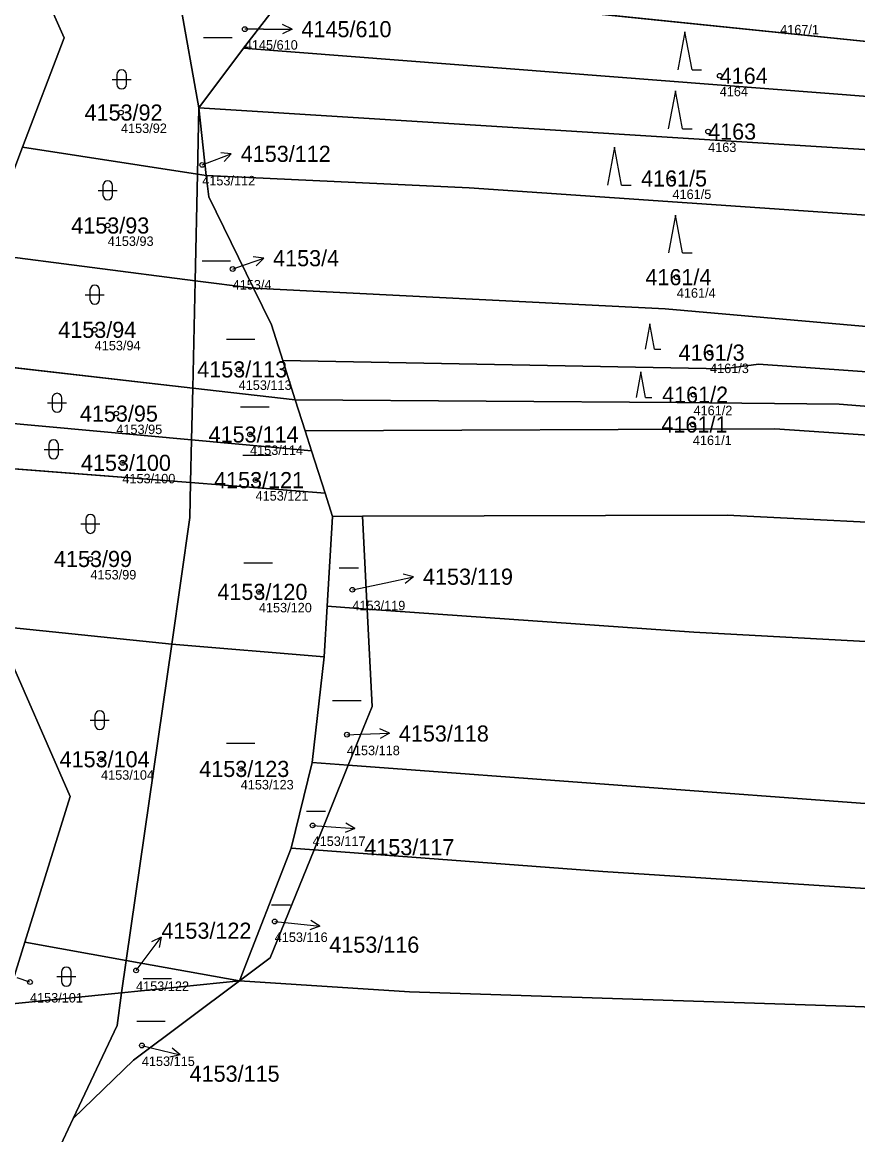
# Model space of a CAD drawing. Extents: x -739214 to -733252, y -1147612 to -1142842.
# Drawn here: x -736109.9 to -736021.8, y -1147231.6 to -1147114.3 of the extents above; entities that cross this region are included whole.
import ezdxf

# ---------------------------------------------------------------- set-up
doc = ezdxf.new("R2010")
doc.units = 0
for name, color, linetype in [('Definiční body', 7, 'Continuous'), ('Hranice parcel', 7, 'Continuous'), ('Parcelní čísla', 7, 'Continuous'), ('Polygon parcely', 7, 'Continuous'), ('Pop  PČ popisy', 7, 'Continuous'), ('Značky kultur', 7, 'Continuous')]:
    doc.layers.add(name, color=color, linetype=linetype)

msp = doc.modelspace()

# ---------------------------------------------------------------- linework, layer by layer
at = {"layer": 'Definiční body'}
for centre in [(-736086.41, -1147115.07), (-736036.37, -1147119.98), (-736099.46, -1147123.86), (-736037.59, -1147125.86), (-736090.9, -1147129.38), (-736041.35, -1147130.81), (-736100.86, -1147135.76), (-736087.69, -1147140.35), (-736040.89, -1147141.21), (-736102.23, -1147146.76), (-736037.39, -1147149.16), (-736087.06, -1147150.93), (-736039.13, -1147153.6), (-736099.95, -1147155.59), (-736039.2, -1147156.74), (-736085.86, -1147157.79), (-736099.31, -1147160.78), (-736085.28, -1147162.6), (-736102.68, -1147170.91), (-736084.93, -1147174.38), (-736075.08, -1147174.16), (-736075.66, -1147189.43), (-736101.56, -1147192.02), (-736086.84, -1147193.04), (-736079.27, -1147199), (-736083.26, -1147209.12), (-736097.87, -1147214.28), (-736109.05, -1147215.5), (-736097.26, -1147222.19)]:
    msp.add_circle(centre, 0.25, dxfattribs=at)
at = {"layer": 'Hranice parcel'}
for p, q in [((-735986.55, -1147119.89), (-736074.55, -1147110.84)), ((-736093.27, -1147112.13), (-736091.26, -1147123.35)), ((-736083.77, -1147113.49), (-736086.56, -1147117.08)), ((-736086.56, -1147117.08), (-736091.26, -1147123.35)), ((-735986.74, -1147124.81), (-736086.56, -1147117.08)), ((-736091.41, -1147130.36), (-736091.26, -1147123.35)), ((-736090.47, -1147130.51), (-736091.26, -1147123.35)), ((-736091.26, -1147123.35), (-735986.94, -1147129.88)), ((-736109.84, -1147127.51), (-736091.41, -1147130.36)), ((-736091.41, -1147130.36), (-736091.65, -1147141.58)), ((-736090.47, -1147130.51), (-736091.41, -1147130.36)), ((-736113.37, -1147138.78), (-736091.65, -1147141.58)), ((-736091.9, -1147152.9), (-736091.65, -1147141.58)), ((-736091.65, -1147141.58), (-736085.49, -1147142.38)), ((-736081.09, -1147154.13), (-736082.4, -1147150.01)), ((-736112.99, -1147150.5), (-736091.9, -1147152.9)), ((-736092.02, -1147158.34), (-736091.9, -1147152.9)), ((-736091.9, -1147152.9), (-736081.09, -1147154.13)), ((-736080.04, -1147157.42), (-736081.09, -1147154.13)), ((-736112.8, -1147156.44), (-736092.02, -1147158.34)), ((-736092.12, -1147162.86), (-736092.02, -1147158.34)), ((-736092.02, -1147158.34), (-736079.38, -1147159.5)), ((-736080.04, -1147157.42), (-736079.38, -1147159.5)), ((-736079.38, -1147159.5), (-736077.96, -1147163.97)), ((-736092.12, -1147162.86), (-736112.65, -1147161.26)), ((-736077.96, -1147163.97), (-736092.12, -1147162.86)), ((-736077.96, -1147163.97), (-736077.18, -1147166.42)), ((-736077.18, -1147166.42), (-736077.73, -1147175.89)), ((-736077.18, -1147166.42), (-736074, -1147166.41)), ((-736073.52, -1147176.19), (-736074, -1147166.41)), ((-736077.73, -1147175.89), (-736078.04, -1147181.21)), ((-736073.52, -1147176.19), (-736077.73, -1147175.89)), ((-736112.11, -1147178.02), (-736094.11, -1147179.89)), ((-736104.8, -1147195.96), (-736112.07, -1147179.31)), ((-736098.9, -1147213.24), (-736094.11, -1147179.89)), ((-736094.11, -1147179.89), (-736078.04, -1147181.21)), ((-736078.04, -1147181.21), (-736079.3, -1147192.36)), ((-736079.3, -1147192.36), (-736081.53, -1147201.38)), ((-736075.51, -1147192.64), (-736079.3, -1147192.36)), ((-736079.12, -1147201.56), (-736075.51, -1147192.64)), ((-736109.58, -1147211.31), (-736104.8, -1147195.96)), ((-736081.53, -1147201.38), (-736086.99, -1147215.39)), ((-736079.12, -1147201.56), (-736081.53, -1147201.38)), ((-736111.62, -1147217.86), (-736109.58, -1147211.31)), ((-736098.9, -1147213.24), (-736109.58, -1147211.31)), ((-736099.39, -1147216.63), (-736098.9, -1147213.24)), ((-736086.99, -1147215.39), (-736098.9, -1147213.24)), ((-736086.99, -1147215.39), (-736099.39, -1147216.63)), ((-736098.15, -1147223.72), (-736086.99, -1147215.39)), ((-736099.39, -1147216.63), (-736111.62, -1147217.86)), ((-736099.88, -1147220.08), (-736099.39, -1147216.63)), ((-736104.49, -1147229.89), (-736099.88, -1147220.08)), ((-736104.49, -1147229.89), (-736098.15, -1147223.72)), ((-736110.82, -1147243.38), (-736104.49, -1147229.89))]:
    msp.add_line(p, q, dxfattribs=at)
for points in [[(-736109.84, -1147127.51), (-736105.45, -1147115.99), (-736108.07, -1147110.02)], [(-736113.37, -1147138.78), (-736113.43, -1147136.95), (-736109.84, -1147127.51)], [(-736085.49, -1147142.38), (-736090.22, -1147132.74), (-736090.47, -1147130.51)], [(-735987.22, -1147136.98), (-736062.77, -1147131.8), (-736090.47, -1147130.51)], [(-736082.4, -1147150.01), (-736083.59, -1147146.24), (-736085.49, -1147142.38)], [(-735987.63, -1147148.15), (-736010.93, -1147147.29), (-736042.11, -1147144.56), (-736085.49, -1147142.38)], [(-735987.87, -1147152.78), (-736000.95, -1147152.29), (-736013.4, -1147151.71), (-736032.3, -1147150.39), (-736035.93, -1147150.87), (-736082.4, -1147150.01)], [(-735988.08, -1147157.26), (-736001.22, -1147156.4), (-736023.79, -1147154.6), (-736040.87, -1147154.41), (-736081.09, -1147154.13)], [(-735988.2, -1147160.08), (-736030.57, -1147157.18), (-736080.04, -1147157.42)], [(-736094.11, -1147179.89), (-736092.2, -1147166.54), (-736092.12, -1147162.86)], [(-736074, -1147166.41), (-736035.59, -1147166.3), (-735987.9, -1147168.67), (-735925.1, -1147174.64), (-735860.59, -1147189.16)], [(-736075.51, -1147192.64), (-736073.01, -1147186.45), (-736073.52, -1147176.19)], [(-735868.77, -1147201.58), (-735889.7, -1147194.91), (-735916.4, -1147188.36), (-735946.47, -1147184.16), (-735986.71, -1147181.47), (-736039.11, -1147178.62), (-736073.52, -1147176.19)], [(-735878.29, -1147216.03), (-735916.97, -1147205.19), (-735949.85, -1147200.94), (-736018.68, -1147196.87), (-736075.51, -1147192.64)], [(-736086.99, -1147215.39), (-736083.73, -1147212.95), (-736079.12, -1147201.56)], [(-735882.15, -1147221.89), (-735906.61, -1147214.55), (-735936.53, -1147210.05), (-735979.8, -1147207.01), (-736021.02, -1147205.66), (-736048.69, -1147203.86), (-736079.12, -1147201.56)], [(-735887.59, -1147230.31), (-735890.79, -1147229.36), (-735926.66, -1147223.86), (-735984.25, -1147219.44), (-736023.09, -1147218.05), (-736069.06, -1147216.55), (-736086.99, -1147215.39)]]:
    msp.add_lwpolyline(points, dxfattribs=at)
at = {"layer": 'Polygon parcely'}
for points in [[(-736395.51, -1147093.81), (-736389.36, -1147119.32), (-736381.59, -1147116.96), (-736332.59, -1147120.66), (-736306.66, -1147123.57), (-736250.79, -1147130.96), (-736204.19, -1147137.96), (-736112.99, -1147150.5), (-736113.37, -1147138.78), (-736113.43, -1147136.95), (-736109.84, -1147127.51), (-736105.45, -1147115.99), (-736108.07, -1147110.02)], [(-736175.75, -1147218.55), (-736130.96, -1147223.42), (-736124.15, -1147220.06), (-736112.19, -1147219.68), (-736111.62, -1147217.86), (-736109.58, -1147211.31), (-736104.8, -1147195.96), (-736112.07, -1147179.31), (-736112.11, -1147178.02), (-736112.65, -1147161.26), (-736125.93, -1147160.22), (-736230.38, -1147148.98)]]:
    msp.add_lwpolyline(points, dxfattribs=at)
for points in [[(-735986.55, -1147119.89), (-735986.28, -1147114.73), (-736072.46, -1147106.01), (-736074.31, -1147109.08), (-736074.55, -1147110.84)], [(-736091.26, -1147123.35), (-736093.27, -1147112.13), (-736108.07, -1147110.02), (-736105.45, -1147115.99), (-736109.84, -1147127.51), (-736091.41, -1147130.36)], [(-736086.56, -1147117.08), (-735986.74, -1147124.81), (-735986.55, -1147119.89), (-736074.55, -1147110.84), (-736081.55, -1147110.64), (-736083.77, -1147113.49)], [(-736093.27, -1147112.13), (-736091.26, -1147123.35), (-736086.56, -1147117.08), (-736083.77, -1147113.49)], [(-736091.26, -1147123.35), (-735986.94, -1147129.88), (-735986.74, -1147124.81), (-736086.56, -1147117.08)], [(-736091.26, -1147123.35), (-736091.41, -1147130.36), (-736090.47, -1147130.51)], [(-735987.22, -1147136.98), (-735986.94, -1147129.88), (-736091.26, -1147123.35), (-736090.47, -1147130.51), (-736062.77, -1147131.8)], [(-736091.65, -1147141.58), (-736091.41, -1147130.36), (-736109.84, -1147127.51), (-736113.43, -1147136.95), (-736113.37, -1147138.78)], [(-736090.47, -1147130.51), (-736091.41, -1147130.36), (-736091.65, -1147141.58), (-736085.49, -1147142.38), (-736090.22, -1147132.74)], [(-735987.22, -1147136.98), (-736062.77, -1147131.8), (-736090.47, -1147130.51), (-736090.22, -1147132.74), (-736085.49, -1147142.38), (-736042.11, -1147144.56), (-736010.93, -1147147.29), (-735987.63, -1147148.15)], [(-736091.65, -1147141.58), (-736113.37, -1147138.78), (-736112.99, -1147150.5), (-736091.9, -1147152.9)], [(-736083.59, -1147146.24), (-736085.49, -1147142.38), (-736091.65, -1147141.58), (-736091.9, -1147152.9), (-736081.09, -1147154.13), (-736082.4, -1147150.01)], [(-736010.93, -1147147.29), (-736042.11, -1147144.56), (-736085.49, -1147142.38), (-736083.59, -1147146.24), (-736082.4, -1147150.01), (-736035.93, -1147150.87), (-736032.3, -1147150.39), (-736013.4, -1147151.71), (-736000.95, -1147152.29), (-735987.87, -1147152.78), (-735987.63, -1147148.15)], [(-736000.95, -1147152.29), (-736013.4, -1147151.71), (-736032.3, -1147150.39), (-736035.93, -1147150.87), (-736082.4, -1147150.01), (-736081.09, -1147154.13), (-736040.87, -1147154.41), (-736023.79, -1147154.6), (-736001.22, -1147156.4), (-735988.08, -1147157.26), (-735988.02, -1147155.79), (-735987.87, -1147152.78)], [(-736112.8, -1147156.44), (-736092.02, -1147158.34), (-736091.9, -1147152.9), (-736112.99, -1147150.5)], [(-736092.02, -1147158.34), (-736079.38, -1147159.5), (-736080.04, -1147157.42), (-736081.09, -1147154.13), (-736091.9, -1147152.9)], [(-736040.87, -1147154.41), (-736081.09, -1147154.13), (-736080.04, -1147157.42), (-736030.57, -1147157.18), (-735988.2, -1147160.08), (-735988.08, -1147157.26), (-736001.22, -1147156.4), (-736023.79, -1147154.6)], [(-736092.02, -1147158.34), (-736112.8, -1147156.44), (-736112.65, -1147161.26), (-736092.12, -1147162.86)], [(-735931.49, -1147164.31), (-735988.2, -1147160.08), (-736030.57, -1147157.18), (-736080.04, -1147157.42), (-736079.38, -1147159.5), (-736077.96, -1147163.97), (-736077.18, -1147166.42), (-736074, -1147166.41), (-736035.59, -1147166.3), (-735987.9, -1147168.67), (-735925.1, -1147174.64), (-735860.59, -1147189.16), (-735854.58, -1147179.17), (-735891.43, -1147169.91)], [(-736077.96, -1147163.97), (-736079.38, -1147159.5), (-736092.02, -1147158.34), (-736092.12, -1147162.86)], [(-736094.11, -1147179.89), (-736092.2, -1147166.54), (-736092.12, -1147162.86), (-736112.65, -1147161.26), (-736112.11, -1147178.02)], [(-736077.96, -1147163.97), (-736092.12, -1147162.86), (-736092.2, -1147166.54), (-736094.11, -1147179.89), (-736078.04, -1147181.21), (-736077.73, -1147175.89), (-736077.18, -1147166.42)], [(-736074, -1147166.41), (-736077.18, -1147166.42), (-736077.73, -1147175.89), (-736073.52, -1147176.19)], [(-735860.59, -1147189.16), (-735925.1, -1147174.64), (-735987.9, -1147168.67), (-736035.59, -1147166.3), (-736074, -1147166.41), (-736073.52, -1147176.19), (-736039.11, -1147178.62), (-735986.71, -1147181.47), (-735946.47, -1147184.16), (-735916.4, -1147188.36), (-735889.7, -1147194.91), (-735868.77, -1147201.58)], [(-736077.73, -1147175.89), (-736078.04, -1147181.21), (-736079.3, -1147192.36), (-736075.51, -1147192.64), (-736073.01, -1147186.45), (-736073.52, -1147176.19)], [(-735868.77, -1147201.58), (-735889.7, -1147194.91), (-735916.4, -1147188.36), (-735946.47, -1147184.16), (-735986.71, -1147181.47), (-736039.11, -1147178.62), (-736073.52, -1147176.19), (-736073.01, -1147186.45), (-736075.51, -1147192.64), (-736018.68, -1147196.87), (-735949.85, -1147200.94), (-735916.97, -1147205.19), (-735878.29, -1147216.03)], [(-736094.11, -1147179.89), (-736112.11, -1147178.02), (-736112.07, -1147179.31), (-736104.8, -1147195.96), (-736109.58, -1147211.31), (-736098.9, -1147213.24)], [(-736094.11, -1147179.89), (-736098.9, -1147213.24), (-736086.99, -1147215.39), (-736081.53, -1147201.38), (-736079.3, -1147192.36), (-736078.04, -1147181.21)], [(-736081.53, -1147201.38), (-736079.12, -1147201.56), (-736075.51, -1147192.64), (-736079.3, -1147192.36)], [(-735949.85, -1147200.94), (-736018.68, -1147196.87), (-736075.51, -1147192.64), (-736079.12, -1147201.56), (-736048.69, -1147203.86), (-736021.02, -1147205.66), (-735979.8, -1147207.01), (-735936.53, -1147210.05), (-735906.61, -1147214.55), (-735882.15, -1147221.89), (-735878.29, -1147216.03), (-735916.97, -1147205.19)], [(-736083.73, -1147212.95), (-736079.12, -1147201.56), (-736081.53, -1147201.38), (-736086.99, -1147215.39)], [(-736048.69, -1147203.86), (-736079.12, -1147201.56), (-736083.73, -1147212.95), (-736086.99, -1147215.39), (-736069.06, -1147216.55), (-736023.09, -1147218.05), (-735984.25, -1147219.44), (-735926.66, -1147223.86), (-735890.79, -1147229.36), (-735887.59, -1147230.31), (-735886.3, -1147228.19), (-735882.15, -1147221.89), (-735906.61, -1147214.55), (-735936.53, -1147210.05), (-735979.8, -1147207.01), (-736021.02, -1147205.66)], [(-736098.9, -1147213.24), (-736109.58, -1147211.31), (-736111.62, -1147217.86), (-736099.39, -1147216.63)], [(-736086.99, -1147215.39), (-736098.9, -1147213.24), (-736099.39, -1147216.63)], [(-736069.06, -1147216.55), (-736086.99, -1147215.39), (-736098.15, -1147223.72), (-736104.49, -1147229.89), (-736110.82, -1147243.38), (-736063.08, -1147244.81), (-735981.67, -1147246.04), (-735933.49, -1147250.7), (-735902.45, -1147254.74), (-735899, -1147244.22), (-735887.59, -1147230.31), (-735890.79, -1147229.36), (-735926.66, -1147223.86), (-735984.25, -1147219.44), (-736023.09, -1147218.05)], [(-736098.15, -1147223.72), (-736086.99, -1147215.39), (-736099.39, -1147216.63), (-736099.88, -1147220.08), (-736104.49, -1147229.89)], [(-736099.39, -1147216.63), (-736111.62, -1147217.86), (-736112.19, -1147219.68), (-736114.76, -1147225.18), (-736119.46, -1147235.31), (-736120.46, -1147243.09), (-736110.82, -1147243.38), (-736104.49, -1147229.89), (-736099.88, -1147220.08)]]:
    msp.add_lwpolyline(points, close=True, dxfattribs=at)
at = {"layer": 'Pop  PČ popisy'}
for p, q in [((-736081.44, -1147115.07), (-736082.44, -1147114.57)), ((-736084.44, -1147115.07), (-736086.41, -1147115.07)), ((-736084.44, -1147115.07), (-736081.44, -1147115.07)), ((-736081.44, -1147115.07), (-736082.44, -1147115.57)), ((-736090.64, -1147129.28), (-736087.84, -1147128.21)), ((-736087.84, -1147128.21), (-736088.95, -1147128.1)), ((-736087.84, -1147128.21), (-736088.59, -1147129.03)), ((-736090.9, -1147129.38), (-736090.64, -1147129.28)), ((-736087.26, -1147140.2), (-736084.42, -1147139.22)), ((-736084.42, -1147139.22), (-736085.53, -1147139.08)), ((-736084.42, -1147139.22), (-736085.21, -1147140.02)), ((-736087.69, -1147140.35), (-736087.26, -1147140.2)), ((-736075.08, -1147174.16), (-736071.57, -1147173.41)), ((-736071.57, -1147173.41), (-736068.64, -1147172.79)), ((-736068.64, -1147172.79), (-736069.72, -1147172.5)), ((-736068.64, -1147172.79), (-736069.51, -1147173.48)), ((-736071.18, -1147189.28), (-736072.2, -1147188.82)), ((-736075.66, -1147189.43), (-736074.18, -1147189.39)), ((-736074.18, -1147189.39), (-736071.18, -1147189.28)), ((-736071.18, -1147189.28), (-736072.16, -1147189.82)), ((-736079.27, -1147199), (-736077.81, -1147199.1)), ((-736077.81, -1147199.1), (-736074.82, -1147199.31)), ((-736074.82, -1147199.31), (-736075.85, -1147199.74)), ((-736074.82, -1147199.31), (-736075.78, -1147198.74)), ((-736083.26, -1147209.12), (-736081.5, -1147209.29)), ((-736081.5, -1147209.29), (-736078.52, -1147209.6)), ((-736078.52, -1147209.6), (-736079.56, -1147210)), ((-736078.52, -1147209.6), (-736079.46, -1147209)), ((-736097.03, -1147213.17), (-736095.22, -1147210.77)), ((-736095.22, -1147210.77), (-736096.23, -1147211.27)), ((-736095.22, -1147210.77), (-736095.43, -1147211.87)), ((-736097.87, -1147214.28), (-736097.03, -1147213.17)), ((-736109.05, -1147215.5), (-736110.39, -1147215.06)), ((-736097.26, -1147222.19), (-736096.14, -1147222.46)), ((-736096.14, -1147222.46), (-736093.23, -1147223.19)), ((-736093.23, -1147223.19), (-736094.08, -1147222.46)), ((-736093.23, -1147223.19), (-736094.32, -1147223.43))]:
    msp.add_line(p, q, dxfattribs=at)
at = {"layer": 'Značky kultur'}
for p, q in [((-736090.76, -1147115.94), (-736087.76, -1147115.94)), ((-736040.04, -1147115.34), (-736040.79, -1147119.34)), ((-736039.29, -1147119.34), (-736040.04, -1147115.34)), ((-736039.29, -1147119.34), (-736038.29, -1147119.34)), ((-736100.39, -1147120.37), (-736098.39, -1147120.37)), ((-736099.89, -1147119.87), (-736099.89, -1147120.87)), ((-736098.89, -1147120.87), (-736098.89, -1147119.87)), ((-736041.04, -1147121.56), (-736041.79, -1147125.56)), ((-736040.29, -1147125.56), (-736041.04, -1147121.56)), ((-736040.29, -1147125.56), (-736039.29, -1147125.56)), ((-736047.46, -1147127.52), (-736048.21, -1147131.52)), ((-736046.71, -1147131.52), (-736047.46, -1147127.52)), ((-736101.86, -1147132.06), (-736099.86, -1147132.06)), ((-736101.36, -1147131.56), (-736101.36, -1147132.56)), ((-736100.36, -1147132.56), (-736100.36, -1147131.56)), ((-736046.71, -1147131.52), (-736045.71, -1147131.52)), ((-736041.03, -1147134.66), (-736041.78, -1147138.66)), ((-736040.28, -1147138.66), (-736041.03, -1147134.66)), ((-736090.91, -1147139.48), (-736087.91, -1147139.48)), ((-736040.28, -1147138.66), (-736039.28, -1147138.66)), ((-736103.23, -1147143.06), (-736101.23, -1147143.06)), ((-736102.73, -1147142.56), (-736102.73, -1147143.56)), ((-736101.73, -1147143.56), (-736101.73, -1147142.56)), ((-736043.73, -1147146.13), (-736044.23, -1147148.81)), ((-736043.23, -1147148.81), (-736043.73, -1147146.13)), ((-736088.35, -1147147.73), (-736085.35, -1147147.73)), ((-736043.23, -1147148.81), (-736042.56, -1147148.81)), ((-736044.68, -1147151.2), (-736045.18, -1147153.88)), ((-736044.18, -1147153.88), (-736044.68, -1147151.2)), ((-736107.2, -1147154.45), (-736105.2, -1147154.45)), ((-736106.7, -1147153.95), (-736106.7, -1147154.95)), ((-736105.7, -1147154.95), (-736105.7, -1147153.95)), ((-736044.18, -1147153.88), (-736043.51, -1147153.88)), ((-736086.86, -1147154.88), (-736083.86, -1147154.88)), ((-736107.56, -1147159.36), (-736105.56, -1147159.36)), ((-736107.06, -1147158.86), (-736107.06, -1147159.86)), ((-736106.06, -1147159.86), (-736106.06, -1147158.86)), ((-736086.63, -1147159.98), (-736083.63, -1147159.98)), ((-736103.68, -1147167.21), (-736101.68, -1147167.21)), ((-736103.18, -1147166.71), (-736103.18, -1147167.71)), ((-736102.18, -1147167.71), (-736102.18, -1147166.71)), ((-736086.51, -1147171.32), (-736083.51, -1147171.32)), ((-736076.46, -1147171.86), (-736074.45, -1147171.86)), ((-736077.16, -1147185.84), (-736074.16, -1147185.84)), ((-736102.2, -1147187.4), (-736102.2, -1147188.4)), ((-736101.2, -1147188.4), (-736101.2, -1147187.4)), ((-736102.7, -1147187.9), (-736100.7, -1147187.9)), ((-736088.34, -1147190.34), (-736085.34, -1147190.34)), ((-736079.93, -1147197.5), (-736077.92, -1147197.5)), ((-736083.61, -1147207.37), (-736081.6, -1147207.37)), ((-736105.72, -1147214.43), (-736105.72, -1147215.43)), ((-736104.72, -1147215.43), (-736104.72, -1147214.43)), ((-736106.22, -1147214.93), (-736104.22, -1147214.93)), ((-736097.14, -1147215.12), (-736094.14, -1147215.12)), ((-736097.79, -1147219.63), (-736094.79, -1147219.63))]:
    msp.add_line(p, q, dxfattribs=at)
for centre, start, end in [((-736099.39, -1147119.87), 0, 180), ((-736099.39, -1147120.87), 180, 359.9879), ((-736100.86, -1147131.56), 0, 180), ((-736100.86, -1147132.56), 180, 359.9879), ((-736102.23, -1147142.56), 0, 180), ((-736102.23, -1147143.56), 180, 359.9879), ((-736106.2, -1147153.95), 0, 180), ((-736106.2, -1147154.95), 180, 359.9879), ((-736106.56, -1147158.86), 0, 180), ((-736106.56, -1147159.86), 180, 359.9879), ((-736102.68, -1147166.71), 0, 180), ((-736102.68, -1147167.71), 180, 359.9879), ((-736101.7, -1147187.4), 0, 180), ((-736101.7, -1147188.4), 180, 359.9879), ((-736105.22, -1147214.43), 0, 180), ((-736105.22, -1147215.43), 180, 359.9879)]:
    msp.add_arc(centre, 0.5, start, end, dxfattribs=at)

# ---------------------------------------------------------------- texts
at = {"layer": 'Definiční body'}
for s, p in [('4167/1', (-736030, -1147115.62)), ('4145/610', (-736086.41, -1147117.23)), ('4164', (-736036.37, -1147122.14)), ('4153/92', (-736099.46, -1147126.02)), ('4163', (-736037.59, -1147128.02)), ('4153/112', (-736090.9, -1147131.54)), ('4161/5', (-736041.35, -1147132.97)), ('4153/93', (-736100.86, -1147137.92)), ('4153/4', (-736087.69, -1147142.51)), ('4161/4', (-736040.89, -1147143.37)), ('4153/94', (-736102.23, -1147148.92)), ('4161/3', (-736037.39, -1147151.32)), ('4153/113', (-736087.06, -1147153.09)), ('4161/2', (-736039.13, -1147155.76)), ('4153/95', (-736099.95, -1147157.75)), ('4161/1', (-736039.2, -1147158.9)), ('4153/114', (-736085.86, -1147159.95)), ('4153/100', (-736099.31, -1147162.94)), ('4153/121', (-736085.28, -1147164.76)), ('4153/99', (-736102.68, -1147173.07)), ('4153/120', (-736084.93, -1147176.54)), ('4153/119', (-736075.08, -1147176.32)), ('4153/118', (-736075.66, -1147191.59)), ('4153/104', (-736101.56, -1147194.18)), ('4153/123', (-736086.84, -1147195.2)), ('4153/117', (-736079.27, -1147201.16)), ('4153/116', (-736083.26, -1147211.28)), ('4153/122', (-736097.87, -1147216.44)), ('4153/101', (-736109.05, -1147217.66)), ('4153/115', (-736097.26, -1147224.35))]:
    msp.add_text(s, height=1, dxfattribs=at).set_placement(p)
at = {"layer": 'Parcelní čísla'}
for s, p in [('4145/610', (-736080.44, -1147115.92)), ('4164', (-736036.37, -1147120.83)), ('4153/92', (-736103.3, -1147124.71)), ('4163', (-736037.59, -1147126.71)), ('4153/112', (-736086.84, -1147129.06)), ('4161/5', (-736044.66, -1147131.66)), ('4153/93', (-736104.7, -1147136.61)), ('4153/4', (-736083.43, -1147140.06)), ('4161/4', (-736044.2, -1147142.06)), ('4153/94', (-736106.07, -1147147.61)), ('4161/3', (-736040.7, -1147150.01)), ('4153/113', (-736091.43, -1147151.78)), ('4161/2', (-736042.44, -1147154.45)), ('4153/95', (-736103.79, -1147156.44)), ('4161/1', (-736042.51, -1147157.59)), ('4153/114', (-736090.23, -1147158.64)), ('4153/100', (-736103.68, -1147161.63)), ('4153/121', (-736089.65, -1147163.45)), ('4153/99', (-736106.52, -1147171.76)), ('4153/119', (-736067.64, -1147173.63)), ('4153/120', (-736089.3, -1147175.23)), ('4153/118', (-736070.18, -1147190.16)), ('4153/104', (-736105.93, -1147192.87)), ('4153/123', (-736091.21, -1147193.89)), ('4153/117', (-736073.82, -1147202.14)), ('4153/122', (-736095.2, -1147210.94)), ('4153/116', (-736077.51, -1147212.41)), ('4153/115', (-736092.23, -1147226.01))]:
    msp.add_text(s, height=1.7, dxfattribs=at).set_placement(p)

doc.saveas('drawing.dxf')
